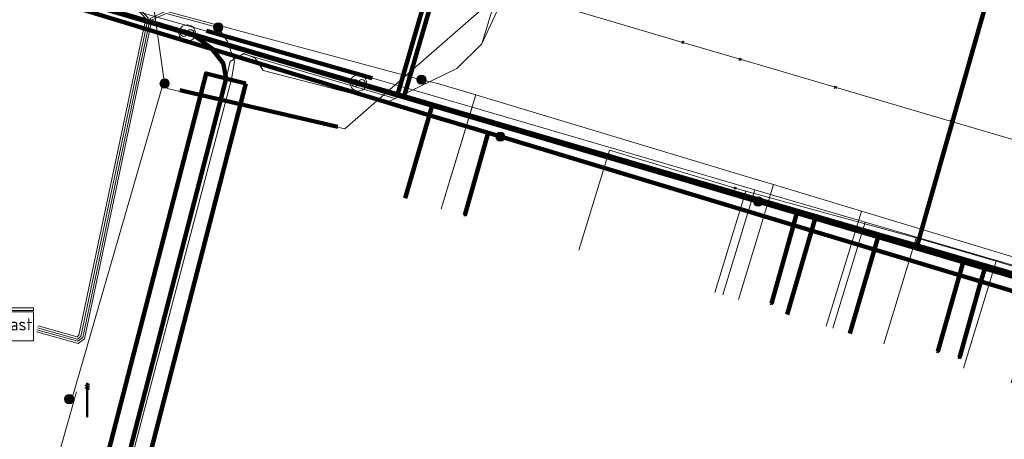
# Model space of a CAD drawing. Extents: x 152558 to 154479, y 462974 to 463683.
# Tile 317 of 638: x 154124 to 154148, y 463025 to 463035. Entities that reach past the tile are written whole.
import ezdxf
from ezdxf.enums import TextEntityAlignment as Align
from ezdxf.lldxf.tags import DXFTag

# ---------------------------------------------------------------- set-up
doc = ezdxf.new("R2010")
doc.units = 0
doc.header["$LTSCALE"] = 0.2
doc.layers.get('0').update_dxf_attribs({"linetype": 'CONTINUOUS'})
for name, color, linetype, lineweight in [('B-RO-KL-DATA_COAXIAAL_17_ZIGGO BV-G', 90, 'KL-DATA-N', 18), ('B-RO-KL-DATA_COAXIAAL_7_ZIGGO BV-G', 90, 'KL-DATA-N', 18), ('B-RO-KL-DATA_DUCT_ZIGGO BV-G', 90, 'CONTINUOUS', 100), ('B-RO-KL-DATA_HULPSTUK_KPN BV-S', 90, 'CONTINUOUS', 25), ('B-RO-KL-DATA_HULPSTUK_REGGEFIBER OPERATOR BV-S', 90, 'CONTINUOUS', 25), ('B-RO-KL-DATA_HULPSTUK_ZIGGO BV-S', 90, 'CONTINUOUS', 25), ('B-RO-KL-DATA_KABELBED_KPN BV-G', 90, 'CONTINUOUS', 100), ('B-RO-KL-DATA_KABELBED_ZIGGO BV-G', 90, 'CONTINUOUS', 100), ('B-RO-KL-DATA_MANTELBUIS_110_ZIGGO BV-G', 90, 'CONTINUOUS', 100), ('B-RO-KL-DATA_REGGEFIBER OPERATOR BV-G', 90, 'KL-DATA-N', 18), ('B-RO-KL-DATA_STEDIN NETBEHEER BV-G', 90, 'KL-DATA-N', 18), ('B-RO-KL-ET_LS_230 V_GEMEENTE AMERSFOORT-G', 190, 'KL-LS-N', 18), ('B-RO-KL-ET_LS_400 V_STEDIN NETBEHEER BV-G', 190, 'KL-LS-N', 18), ('B-RO-KL-ET_LS_GEMEENTE AMERSFOORT-S', 190, 'CONTINUOUS', 25), ('B-RO-KL-ET_LS_HULPSTUK_GEMEENTE AMERSFOORT-S', 190, 'CONTINUOUS', 25), ('B-RO-KL-ET_LS_HULPSTUK_STEDIN NETBEHEER BV-S', 190, 'CONTINUOUS', 25), ('B-RO-KL-ET_LS_MANTELBUIS_125_GEMEENTE AMERSFOORT-G', 190, 'CONTINUOUS', 100), ('B-RO-KL-ET_LS_MANTELBUIS_PE_110_STEDIN NETBEHEER BV-G', 190, 'CONTINUOUS', 100), ('B-RO-KL-ET_MS_10 KV_STEDIN NETBEHEER BV-G', 130, 'KL-MS-N', 18), ('B-RO-KL-ET_MS_MANTELBUIS_PE_110_STEDIN NETBEHEER BV-G', 130, 'CONTINUOUS', 100), ('B-RO-KL-GAS_LD_MANTELBUIS_ASBESTCEMENT_180_STEDIN NETBEHEER BV-G', 50, 'CONTINUOUS', 100), ('B-RO-KL-GAS_LD_PE_32_0.1 BAR_STEDIN NETBEHEER BV-G', 50, 'KL-GAS-LD-N', 18), ('B-RO-KL-GAS_LD_PVC_110_0.1 BAR_STEDIN NETBEHEER BV-G', 50, 'KL-GAS-LD-N', 18), ('B-RO-KL-WATER_150_VITENS-G', 170, 'KL-WATER-N', 18), ('B-RO-KL-WATER_HULPSTUK_VITENS-S', 170, 'CONTINUOUS', 25), ('B-RO-OG-INFO_STEDIN NETBEHEER BV-G', 7, 'CONTINUOUS', 18), ('B-RO-OG-INFO_ZIGGO BV-G', 7, 'CONTINUOUS', 18)]:
    doc.layers.add(name, color=color, linetype=linetype, lineweight=lineweight)
doc.styles.add('NLCS-ISO', font='NLCS-ISO.ttf')
tags = doc.linetypes.add('KL-DATA-N', pattern='A,4,-1,[101,NLCS.SHX,S=0.5,R=0,X=0,Y=0],-1,4,-1,["D",Standard,S=1,R=0,X=-0.25,Y=-0.5],-1.5', length=12.5).pattern_tags.tags
tags[18] = DXFTag(74, 10)
tags = doc.linetypes.add('KL-GAS-LD-N', pattern='A,4,-1,[69,NLCS.SHX,S=0.5,R=0,X=0,Y=0],-1,4,-1,["L",Standard,S=1,R=0,X=0.25,Y=-0.5],-2', length=13).pattern_tags.tags
tags[18] = DXFTag(74, 10)
tags = doc.linetypes.add('KL-LS-N', pattern='A,4,-1,[103,NLCS.SHX,S=0.75,R=0,X=0,Y=0],-1,4,-1,["L",Standard,S=1,R=0,X=0,Y=-0.5],-2', length=13).pattern_tags.tags
tags[18] = DXFTag(74, 10)
tags = doc.linetypes.add('KL-MS-N', pattern='A,4,-1,[103,NLCS.SHX,S=0.75,R=0,X=0,Y=0],-1,4,-1,["M",Standard,S=1,R=0,X=0,Y=-0.5],-2', length=13).pattern_tags.tags
tags[18] = DXFTag(74, 10)
doc.linetypes.add('KL-WATER-N', pattern='A,7,-0.5,[168,NLCS.SHX,S=0.75,R=0,X=0.75,Y=0],-2', length=9.5)

# ---------------------------------------------------------------- blocks, each defined once
blk = doc.blocks.new('SKL-WTB_HULP_MOF-SO')
at = {"linetype": 'ByBlock', "lineweight": 18}
h = blk.add_hatch(color=0, dxfattribs=at)
h.dxf.hatch_style = 1
h.paths.add_polyline_path([(-0.5625, 0, 1), (0.5625, 0, 1)])
at = {"color": 0, "linetype": 'ByBlock', "lineweight": 18}
blk.add_circle((0, 0), 0.5625, dxfattribs=at)
at = {"color": 0, "linetype": 'ByBlock', "lineweight": 18, "style": 'NLCS-ISO', "flags": 1}
for tag, p in [('TYPE', (1.5, 0)), ('LABEL', (1.5, -1.5)), ('OMSCHRIJVING', (1.5, -3))]:
    blk.add_attdef(tag, p, '', height=1, dxfattribs=at)
blk = doc.blocks.new('SKL-WTB_HULP_KAST-SO')
at = {"color": 0, "linetype": 'ByBlock', "lineweight": 18}
for points in [[(-2, 2), (2, 2), (2, 1.68), (-2, 1.68)], [(-2, 1.52), (2, 1.52), (2, -2), (-2, -2)]]:
    blk.add_lwpolyline(points, close=True, dxfattribs=at)
at = {"color": 0, "linetype": 'ByBlock', "lineweight": 18, "style": 'NLCS-ISO'}
blk.add_text('kast', height=1.5, dxfattribs=at).set_placement((0, 0), align=Align.MIDDLE_CENTER)
at = {"color": 0, "linetype": 'ByBlock', "lineweight": 18, "style": 'NLCS-ISO', "flags": 1}
for tag, p in [('TYPE', (2.5, 0)), ('LABEL', (2.5, -1.5)), ('OMSCHRIJVING', (2.5, -3))]:
    blk.add_attdef(tag, p, '', height=1, dxfattribs=at)
blk = doc.blocks.new('SKL-WTB_HULP_OVERLENGTE-SO')
at = {"color": 0, "linetype": 'ByBlock', "lineweight": 18}
for centre, radius in [((0, 0), 1), ((-0.42, 0), 0.417), ((0.42, 0), 0.417)]:
    blk.add_circle(centre, radius, dxfattribs=at)
at = {"color": 0, "linetype": 'ByBlock', "lineweight": 18, "style": 'NLCS-ISO', "flags": 1}
for tag, p in [('TYPE', (1.5, 0)), ('LABEL', (1.5, -1.5)), ('OMSCHRIJVING', (1.5, -3))]:
    blk.add_attdef(tag, p, '', height=1, dxfattribs=at)
blk = doc.blocks.new('SKL-WTB_HULP_OVERIG-SO')
at = {"color": 0, "linetype": 'ByBlock', "lineweight": 18}
for points in [[(-0.14, 0.14), (0.14, -0.14)], [(0.14, 0.14), (-0.14, -0.14)]]:
    blk.add_lwpolyline(points, dxfattribs=at)
at = {"color": 0, "linetype": 'ByBlock', "lineweight": 18, "style": 'NLCS-ISO', "flags": 1}
for tag, p in [('TYPE', (1.5, 0)), ('LABEL', (1.5, -1.5)), ('OMSCHRIJVING', (1.5, -3))]:
    blk.add_attdef(tag, p, '', height=1, dxfattribs=at)
blk = doc.blocks.new('SKL-ET_LS_MAST-SO')
for p, q in [((-0.05, 2.07), (0.05, 2.07)), ((-0.05, -2), (0.05, -2))]:
    blk.add_line(p, q)
for points in [[(-0.18, 1.76), (-0.22, 1.76), (-0.22, 1.84), (-0.18, 1.84), (-0.18, 1.79)], [(-0.18, 1.49), (-0.22, 1.49), (-0.22, 1.57), (-0.18, 1.57), (-0.18, 1.52)], [(-0.18, 1.79), (-0.05, 1.79)], [(-0.18, 1.76), (-0.05, 1.76)], [(-0.18, 1.52), (-0.05, 1.52)], [(-0.18, 1.49), (-0.05, 1.49)], [(-0.05, -2), (-0.05, 2.07)], [(0.05, -2), (0.05, 2.07)], [(0.18, 1.92), (0.05, 1.92)], [(0.18, 1.89), (0.05, 1.89)], [(0.18, 1.66), (0.05, 1.66)], [(0.18, 1.63), (0.05, 1.63)], [(0.18, 1.39), (0.05, 1.39)], [(0.18, 1.36), (0.05, 1.36)], [(0.18, 1.89), (0.22, 1.89), (0.22, 1.97), (0.18, 1.97), (0.18, 1.92)], [(0.18, 1.63), (0.22, 1.63), (0.22, 1.71), (0.18, 1.71), (0.18, 1.66)], [(0.18, 1.36), (0.22, 1.36), (0.22, 1.44), (0.18, 1.44), (0.18, 1.39)]]:
    blk.add_lwpolyline(points)

msp = doc.modelspace()

# ---------------------------------------------------------------- linework, layer by layer
at = {"layer": 'B-RO-KL-DATA_COAXIAAL_17_ZIGGO BV-G', "flags": 128}
msp.add_lwpolyline([(154120.958, 462987.819), (154120.001, 462988.092), (154120.028, 462988.188), (154120.055, 462988.284), (154120.083, 462988.38), (154120.138, 462988.573), (154119.942, 462988.629), (154115.31, 462989.247), (154114.779, 462989.398), (154117.263, 462997.747), (154117.277, 462997.795), (154117.353, 462998.048), (154118.486, 463001.854), (154119.86, 463003.272), (154120.988, 463004.21), (154121.556, 463004.721), (154121.981, 463005.428), (154129.22, 463033.412), (154129.153, 463033.787), (154128.861, 463034.161), (154128.4, 463034.481), (154130.728, 463033.802), (154132.44, 463033.303), (154132.972, 463033.148), (154133.217, 463033.077), (154133.554, 463032.979), (154134.362, 463035.752), (154135.133, 463043.855), (154135.128, 463043.856), (154126.108, 463046.44), (154100.207, 463054.123), (154097.399, 463054.694), (154067.442, 463063.942), (154067.032, 463064.437), (154066.649, 463064.812), (154066.348, 463065.256), (154066.14, 463065.75), (154066.035, 463066.276), (154066.035, 463066.813), (154066.141, 463067.338), (154067.908, 463073.246), (154068.235, 463074.339), (154068.378, 463074.818), (154069.069, 463077.126), (154069.557, 463078.757), (154071.085, 463083.865), (154073.364, 463091.552), (154074.202, 463094.379), (154075.223, 463097.823), (154075.892, 463100.08), (154076.49, 463102.097), (154076.747, 463102.964), (154077.918, 463106.914), (154078.281, 463108.137), (154078.839, 463110.019), (154078.979, 463110.486), (154080.627, 463115.995), (154082.046, 463120.735), (154082.419, 463121.982), (154084.628, 463129.363), (154085.76, 463133.145), (154087.15, 463137.791), (154087.208, 463137.986), (154089.173, 463144.55), (154090.892, 463150.296), (154091.248, 463151.484), (154093.273, 463158.25), (154093.961, 463160.549), (154094.978, 463163.947), (154097.098, 463171.032), (154098.485, 463175.667), (154099.623, 463179.468), (154099.852, 463180.234), (154101.902, 463187.084), (154102.176, 463188), (154102.218, 463188.14), (154102.339, 463188.546), (154103.573, 463192.668), (154104.95, 463197.267), (154105.35, 463198.604), (154105.692, 463199.745), (154106.347, 463201.907), (154107.668, 463206.268), (154109.986, 463213.926), (154112.009, 463220.604), (154112.984, 463224.011), (154113.107, 463224.444), (154113.176, 463224.684), (154113.245, 463224.924), (154113.314, 463225.164), (154113.383, 463225.404), (154113.752, 463226.697), (154114.681, 463229.943), (154114.925, 463230.798), (154115.069, 463231.3), (154116.966, 463237.403), (154117.855, 463240.265), (154118.861, 463243.503), (154119.375, 463245.238), (154120.117, 463247.745), (154120.83, 463250), (154121.727, 463252.934), (154122.93, 463256.871), (154124.576, 463262.255), (154124.763, 463262.888), (154125.681, 463266.002), (154128.19, 463274.512), (154129.486, 463278.909), (154129.801, 463279.979), (154130, 463280.653), (154130.509, 463282.378), (154132.517, 463289.187), (154133.79, 463293.506), (154135.205, 463298.304), (154138.408, 463309.168), (154140.696, 463316.923), (154141.004, 463317.969), (154142.06, 463321.549), (154143.28, 463325.687), (154145.538, 463333.347), (154147.832, 463332.656), (154150.74, 463331.14), (154156.152, 463328.32), (154158.551, 463327.07), (154162.502, 463324.904), (154162.629, 463324.835), (154162.853, 463324.712), (154163.126, 463325.209), (154163.171, 463325.292), (154163.868, 463326.562), (154165.89, 463330.249), (154166.058, 463330.556), (154166.153, 463330.729), (154166.421, 463331.217), (154166.541, 463331.436), (154166.649, 463331.633), (154166.661, 463331.655), (154166.781, 463331.874), (154167.43, 463331.512), (154167.876, 463331.244), (154168.284, 463330.999)], dxfattribs=at)
at = {"layer": 'B-RO-KL-DATA_COAXIAAL_7_ZIGGO BV-G', "flags": 128}
for points in [[(154149.6, 463041.107), (154149.472, 463041.144), (154149.314, 463040.594), (154149.25, 463040.612), (154146.039, 463029.341), (154145.105, 463029.613), (154143.576, 463030.058), (154134.638, 463032.663), (154134.247, 463032.777), (154133.554, 463032.979), (154133.217, 463033.077), (154132.972, 463033.148), (154132.44, 463033.303), (154130.728, 463033.802), (154128.4, 463034.481), (154128.275, 463034.517), (154127.556, 463034.726), (154119.355, 463037.116), (154116.178, 463038.042), (154114.782, 463038.449), (154113.206, 463038.918), (154109.278, 463040.086), (154108.167, 463036.284)], [(154149.6, 463041.107), (154149.472, 463041.144), (154149.314, 463040.594), (154149.25, 463040.612), (154146.039, 463029.341), (154145.105, 463029.613), (154143.576, 463030.058), (154134.638, 463032.663), (154134.247, 463032.777), (154133.554, 463032.979), (154133.217, 463033.077), (154132.972, 463033.148), (154132.44, 463033.303), (154130.728, 463033.802), (154128.4, 463034.481), (154128.275, 463034.517), (154127.556, 463034.726), (154119.355, 463037.116), (154116.178, 463038.042), (154114.782, 463038.449), (154113.206, 463038.918), (154112.272, 463035.72)], [(154149.6, 463041.107), (154149.472, 463041.144), (154149.314, 463040.594), (154149.25, 463040.612), (154146.039, 463029.341), (154145.105, 463029.613), (154143.576, 463030.058), (154134.638, 463032.663), (154134.247, 463032.777), (154133.554, 463032.979), (154133.217, 463033.077), (154132.972, 463033.148), (154132.44, 463033.303), (154130.728, 463033.802), (154128.4, 463034.481), (154128.275, 463034.517), (154127.556, 463034.726), (154119.355, 463037.116), (154118.428, 463033.945)], [(154149.6, 463041.107), (154149.472, 463041.144), (154149.314, 463040.594), (154149.25, 463040.612), (154146.039, 463029.341), (154145.105, 463029.613), (154143.576, 463030.058), (154134.638, 463032.663), (154134.247, 463032.777), (154133.554, 463032.979), (154133.217, 463033.077), (154132.972, 463033.148), (154132.44, 463033.303), (154130.728, 463033.802), (154128.4, 463034.481), (154128.275, 463034.517)], [(154149.6, 463041.107), (154149.472, 463041.144), (154149.314, 463040.594), (154149.25, 463040.612), (154146.039, 463029.341), (154145.105, 463029.613), (154143.576, 463030.058), (154134.638, 463032.663), (154134.247, 463032.777), (154133.554, 463032.979), (154133.217, 463033.077), (154132.972, 463033.148), (154132.44, 463033.303)], [(154149.6, 463041.107), (154149.472, 463041.144), (154149.314, 463040.594), (154149.25, 463040.612), (154146.039, 463029.341), (154145.105, 463029.613), (154143.576, 463030.058), (154134.638, 463032.663), (154134.247, 463032.777), (154133.581, 463030.497)], [(154149.6, 463041.107), (154149.472, 463041.144), (154149.314, 463040.594), (154149.25, 463040.612), (154146.039, 463029.341), (154145.105, 463029.613), (154143.576, 463030.058), (154142.877, 463027.665)], [(154149.6, 463041.107), (154149.472, 463041.144), (154149.314, 463040.594), (154149.25, 463040.612), (154146.039, 463029.341), (154145.105, 463029.613), (154144.4, 463027.2)], [(154160.781, 463022.201), (154161.594, 463024.803), (154160.4, 463025.152), (154158.065, 463025.836), (154152.972, 463027.32), (154149.047, 463028.464), (154146.039, 463029.341), (154149.25, 463040.612), (154149.314, 463040.594), (154149.472, 463041.144), (154149.6, 463041.107)], [(154149.6, 463041.107), (154149.472, 463041.144), (154149.314, 463040.594), (154149.25, 463040.612), (154146.039, 463029.341), (154149.047, 463028.464), (154152.972, 463027.32), (154158.065, 463025.836), (154160.4, 463025.152), (154159.609, 463022.559)], [(154149.6, 463041.107), (154149.472, 463041.144), (154149.314, 463040.594), (154149.25, 463040.612), (154146.039, 463029.341), (154149.047, 463028.464), (154152.972, 463027.32), (154152.238, 463024.808)], [(154149.6, 463041.107), (154149.472, 463041.144), (154149.314, 463040.594), (154149.25, 463040.612), (154146.039, 463029.341), (154149.047, 463028.464), (154148.326, 463025.997)]]:
    msp.add_lwpolyline(points, dxfattribs=at)
at = {"layer": 'B-RO-KL-DATA_DUCT_ZIGGO BV-G', "flags": 128}
for points in [[(154120.001, 462988.092), (154120.028, 462988.188), (154120.055, 462988.284), (154120.083, 462988.38), (154120.138, 462988.573), (154115.31, 462989.247), (154114.779, 462989.398), (154117.277, 462997.795), (154118.486, 463001.854), (154119.86, 463003.272), (154121.556, 463004.721), (154121.981, 463005.428), (154129.22, 463033.412), (154129.153, 463033.787), (154128.861, 463034.161), (154128.4, 463034.481), (154132.44, 463033.303), (154133.554, 463032.979), (154134.362, 463035.752), (154135.133, 463043.855), (154126.108, 463046.44), (154100.207, 463054.123)], [(154120.988, 463004.21), (154121.556, 463004.721), (154121.981, 463005.428), (154129.22, 463033.412)]]:
    msp.add_lwpolyline(points, dxfattribs=at)
at = {"layer": 'B-RO-KL-DATA_KABELBED_KPN BV-G', "flags": 128}
for points in [[(154068.364, 463052.173), (154072.002, 463051.101), (154073.208, 463050.749), (154074.067, 463050.498), (154084.048, 463047.583), (154094.587, 463044.505), (154096.16, 463044.045), (154096.632, 463043.905), (154103.813, 463041.778), (154133.395, 463033.016)], [(154133.395, 463033.016), (154135.987, 463041.954), (154136.3, 463043.034), (154136.776, 463044.678)], [(154106.992, 463040.808), (154115.859, 463038.103), (154116.329, 463037.96), (154134.11, 463032.535), (154135.603, 463032.084), (154135.898, 463031.995), (154143.032, 463029.842), (154147.072, 463028.623), (154147.595, 463028.465), (154149.852, 463027.784), (154150.262, 463027.809), (154150.67, 463027.86), (154150.763, 463027.872), (154151.869, 463027.968), (154152.979, 463027.966), (154153.608, 463027.897), (154154.231, 463027.785), (154154.267, 463027.774)], [(154133.395, 463033.016), (154142.17, 463030.417), (154142.68, 463030.266), (154143.115, 463030.137), (154147.162, 463028.939), (154147.685, 463028.784), (154150.763, 463027.872), (154151.401, 463027.683), (154158.646, 463025.538), (154158.905, 463025.461), (154162.405, 463024.424), (154165.665, 463023.459), (154169.321, 463022.366), (154169.59, 463022.285)], [(154135.898, 463031.995), (154135.603, 463032.084), (154135.036, 463030.083)], [(154142.17, 463030.417), (154142.68, 463030.266), (154143.115, 463030.137), (154147.162, 463028.939), (154147.072, 463028.623), (154146.543, 463026.76)], [(154142.17, 463030.417), (154142.68, 463030.266), (154143.115, 463030.137), (154143.032, 463029.842), (154142.495, 463027.929)], [(154151.401, 463027.683), (154150.763, 463027.872), (154147.685, 463028.784), (154147.595, 463028.465), (154147.071, 463026.608)]]:
    msp.add_lwpolyline(points, dxfattribs=at)
at = {"layer": 'B-RO-KL-DATA_KABELBED_ZIGGO BV-G', "flags": 128}
for points in [[(154133.554, 463032.979), (154134.362, 463035.752), (154135.133, 463043.855)], [(154149.25, 463040.612), (154146.039, 463029.341)], [(154119.355, 463037.116), (154128.275, 463034.517)], [(154117.277, 462997.795), (154118.486, 463001.854), (154119.86, 463003.272), (154121.556, 463004.721), (154121.981, 463005.428), (154129.22, 463033.412), (154129.153, 463033.787), (154128.861, 463034.161), (154128.4, 463034.481)], [(154128.275, 463034.517), (154128.4, 463034.481)], [(154128.4, 463034.481), (154132.44, 463033.303)], [(154132.44, 463033.303), (154133.554, 463032.979)], [(154133.554, 463032.979), (154134.247, 463032.777)], [(154133.581, 463030.497), (154134.247, 463032.777)], [(154134.247, 463032.777), (154143.576, 463030.058)], [(154142.877, 463027.665), (154143.576, 463030.058)], [(154143.576, 463030.058), (154145.105, 463029.613)], [(154144.4, 463027.2), (154145.105, 463029.613)], [(154145.105, 463029.613), (154146.039, 463029.341)], [(154146.039, 463029.341), (154149.047, 463028.464)]]:
    msp.add_lwpolyline(points, dxfattribs=at)
at = {"layer": 'B-RO-KL-DATA_MANTELBUIS_110_ZIGGO BV-G', "flags": 128}
for points in [[(154132.44, 463033.303), (154128.6, 463034.423)], [(154120.988, 463004.21), (154121.556, 463004.721), (154121.981, 463005.428), (154129.22, 463033.412)]]:
    msp.add_lwpolyline(points, dxfattribs=at)
at = {"layer": 'B-RO-KL-DATA_REGGEFIBER OPERATOR BV-G', "flags": 128}
for points in [[(154137.81, 463029.23), (154138.553, 463031.669)], [(154138.553, 463031.669), (154141.615, 463030.741), (154141.868, 463030.664)], [(154141.116, 463028.202), (154141.868, 463030.664)], [(154141.868, 463030.664), (154146.019, 463029.528)], [(154145.231, 463026.947), (154146.019, 463029.528)], [(154146.019, 463029.528), (154147.962, 463028.964)], [(154147.166, 463026.356), (154147.962, 463028.964)], [(154147.962, 463028.964), (154155.934, 463026.512)]]:
    msp.add_lwpolyline(points, dxfattribs=at)
at = {"layer": 'B-RO-KL-DATA_STEDIN NETBEHEER BV-G', "flags": 128}
msp.add_lwpolyline([(154113.603, 462984.592), (154118.917, 463002.571), (154119.801, 463003.383), (154120.988, 463004.21), (154121.556, 463004.721), (154121.981, 463005.428), (154125.731, 463020.036), (154129.22, 463033.412), (154129.317, 463033.828), (154129.655, 463034.023), (154129.933, 463033.909), (154130.123, 463033.61), (154133.136, 463032.826), (154134.836, 463033.651), (154135.449, 463034.258), (154135.805, 463035.433), (154137.528, 463041.517), (154137.582, 463042.714), (154137.445, 463043.098), (154137.26, 463043.283), (154135.841, 463043.692), (154129.029, 463045.768), (154128.357, 463046.092), (154127.984, 463046.603), (154128.1, 463047.58), (154131.651, 463058.493), (154134.653, 463068.509), (154136.582, 463074.826), (154137.708, 463079.259), (154137.773, 463079.644), (154137.546, 463080.468), (154137.673, 463080.848)], dxfattribs=at)
at = {"layer": 'B-RO-KL-ET_LS_230 V_GEMEENTE AMERSFOORT-G', "flags": 128}
for points in [[(154127.785, 463033.168), (154132.108, 463032.188), (154135.691, 463035.31), (154137.552, 463041.084), (154136.091, 463044.727)], [(154127.725, 463033.288), (154127.204, 463036.986)], [(154125.463, 463025.603), (154127.725, 463033.404)], [(154120.279, 463007.059), (154125.583, 463025.778)]]:
    msp.add_lwpolyline(points, dxfattribs=at)
at = {"layer": 'B-RO-KL-ET_LS_400 V_STEDIN NETBEHEER BV-G', "flags": 128}
for points in [[(154124.644, 463027.386), (154125.593, 463027.121), (154125.641, 463027.157), (154127.267, 463034.872), (154126.952, 463035.211), (154123.981, 463036.083), (154120.502, 463037.103)], [(154124.63, 463027.338), (154125.603, 463027.066), (154125.686, 463027.129), (154127.321, 463034.887), (154126.979, 463035.255), (154121.052, 463036.994), (154120.54, 463037.144)], [(154124.603, 463027.242), (154125.624, 463026.956), (154125.776, 463027.072), (154127.414, 463034.84), (154127.759, 463034.995), (154129.03, 463034.655)], [(154124.617, 463027.29), (154125.613, 463027.011), (154125.731, 463027.1), (154127.37, 463034.875), (154127.754, 463035.048), (154133.976, 463033.382)], [(154129.03, 463034.655), (154129.252, 463034.312), (154129.428, 463033.828), (154129.35, 463033.399), (154123.468, 463011.074), (154122.017, 463005.636), (154121.22, 463004.668), (154120.428, 463004.07), (154120.41, 463004.027), (154119.343, 463002.602), (154118.306, 463000.504), (154117.563, 462997.954), (154117.53, 462997.841), (154115.069, 462989.465), (154113.595, 462984.593)], [(154133.976, 463033.382), (154134.346, 463033.301), (154135.303, 463033.012), (154137.368, 463032.389), (154142.075, 463030.968), (154142.545, 463030.826), (154144.685, 463030.181), (154146.407, 463029.661), (154150.548, 463028.411), (154151.356, 463028.167), (154155.485, 463026.921), (154157.783, 463026.228), (154158.511, 463026.008), (154159.723, 463025.642), (154162.404, 463024.833), (154163.371, 463024.541), (154165.192, 463023.991), (154177.531, 463020.44), (154177.732, 463020.381), (154181.2, 463019.371), (154181.688, 463019.229), (154183.212, 463018.785)], [(154134.455, 463030.235), (154135.303, 463033.012)], [(154141.691, 463028.027), (154142.545, 463030.826)], [(154143.829, 463027.375), (154144.685, 463030.181)]]:
    msp.add_lwpolyline(points, dxfattribs=at)
at = {"layer": 'B-RO-KL-ET_LS_MANTELBUIS_125_GEMEENTE AMERSFOORT-G', "flags": 128}
msp.add_lwpolyline([(154128.095, 463033.126), (154131.938, 463032.233)], dxfattribs=at)
at = {"layer": 'B-RO-KL-ET_LS_MANTELBUIS_PE_110_STEDIN NETBEHEER BV-G', "flags": 128}
msp.add_lwpolyline([(154129.704, 463033.287), (154128.736, 463033.537), (154121.515, 463005.623), (154121.166, 463005.042), (154120.654, 463004.582), (154121.323, 463003.839), (154121.946, 463004.399), (154122.447, 463005.232), (154129.704, 463033.287)], dxfattribs=at)
at = {"layer": 'B-RO-KL-ET_MS_10 KV_STEDIN NETBEHEER BV-G', "flags": 128}
for points in [[(154146.808, 463080.295), (154146.458, 463079.694), (154144.834, 463074.083), (154144.516, 463073.613), (154144.168, 463073.478), (154143.579, 463073.546), (154136.746, 463075.493), (154134.972, 463069.254), (154129.785, 463052.2), (154128.127, 463046.407), (154128.357, 463046.092), (154129.081, 463045.949), (154135.802, 463043.849), (154137.26, 463043.283), (154137.445, 463043.098), (154137.582, 463042.714), (154137.699, 463041.468), (154135.808, 463035.043), (154135.449, 463034.258), (154134.836, 463033.651), (154133.337, 463032.923), (154129.64, 463034.015), (154129.317, 463033.828), (154129.22, 463033.412), (154121.981, 463005.428), (154121.556, 463004.721), (154120.988, 463004.21), (154119.801, 463003.383), (154118.917, 463002.571), (154113.603, 462984.592)], [(154125.171, 463035.386), (154165.075, 463023.609), (154166.111, 463023.553), (154242.513, 463001.233), (154246.777, 463000), (154282.074, 462989.364), (154286.063, 462979.882)], [(154286.119, 462979.885), (154282.111, 462989.405), (154246.813, 463000.042), (154242.769, 463001.21), (154166.119, 463023.603), (154165.083, 463023.659), (154126.026, 463035.185)]]:
    msp.add_lwpolyline(points, dxfattribs=at)
at = {"layer": 'B-RO-KL-ET_MS_MANTELBUIS_PE_110_STEDIN NETBEHEER BV-G', "flags": 128}
msp.add_lwpolyline([(154129.704, 463033.287), (154128.736, 463033.537), (154121.515, 463005.623), (154121.166, 463005.042), (154120.654, 463004.582), (154121.323, 463003.839), (154121.946, 463004.399), (154122.447, 463005.232), (154129.704, 463033.287)], dxfattribs=at)
at = {"layer": 'B-RO-KL-GAS_LD_MANTELBUIS_ASBESTCEMENT_180_STEDIN NETBEHEER BV-G', "flags": 128}
msp.add_lwpolyline([(154128.741, 463034.575), (154132.778, 463033.418)], dxfattribs=at)
at = {"layer": 'B-RO-KL-GAS_LD_PE_32_0.1 BAR_STEDIN NETBEHEER BV-G', "flags": 128}
for points in [[(154134.455, 463030.235), (154135.211, 463032.711)], [(154141.308, 463028.144), (154142.088, 463030.699)], [(154143.986, 463027.327), (154144.776, 463029.913)]]:
    msp.add_lwpolyline(points, dxfattribs=at)
at = {"layer": 'B-RO-KL-GAS_LD_PVC_110_0.1 BAR_STEDIN NETBEHEER BV-G', "flags": 128}
msp.add_lwpolyline([(154124.938, 463035.65), (154132.705, 463033.444), (154135.211, 463032.711), (154137.736, 463031.972), (154142.088, 463030.699), (154142.69, 463030.523), (154144.776, 463029.913), (154147.557, 463029.1), (154151.978, 463027.807), (154152.28, 463027.719), (154156.022, 463026.624), (154156.648, 463026.441), (154159.791, 463025.522), (154160.183, 463025.407), (154161.138, 463025.128), (154162.095, 463024.848), (154162.566, 463024.71)], dxfattribs=at)
at = {"layer": 'B-RO-KL-WATER_150_VITENS-G', "flags": 128}
msp.add_lwpolyline([(154126.089, 463038.488), (154126.846, 463038.265), (154130.962, 463037.052), (154137.402, 463035.155), (154140.34, 463034.29), (154141.732, 463033.88), (154144.05, 463033.197), (154146.875, 463032.365), (154148.921, 463031.762), (154151.64, 463030.961), (154155.095, 463029.944), (154155.257, 463029.896), (154155.592, 463029.797), (154157.765, 463029.157), (154159.543, 463028.633), (154160.128, 463028.461), (154160.234, 463028.43), (154164.415, 463027.198), (154166.19, 463026.675), (154167.217, 463026.372), (154172.303, 463024.874), (154175.514, 463023.928), (154177.448, 463023.358), (154179.684, 463022.7), (154182.318, 463021.924), (154184.559, 463021.264), (154189.702, 463019.749), (154198.383, 463017.191), (154199.537, 463016.851), (154201.392, 463016.305), (154203.085, 463015.806)], dxfattribs=at)
at = {"layer": 'B-RO-OG-INFO_STEDIN NETBEHEER BV-G', "flags": 128}
msp.add_lwpolyline([(154129.704, 463033.287), (154128.736, 463033.537), (154121.515, 463005.623), (154121.166, 463005.042), (154120.654, 463004.582), (154121.323, 463003.839), (154121.946, 463004.399), (154122.447, 463005.232), (154129.704, 463033.287)], dxfattribs=at)
msp.add_lwpolyline([(154129.704, 463033.287), (154128.736, 463033.537), (154121.515, 463005.623), (154121.166, 463005.042), (154120.654, 463004.582), (154121.323, 463003.839), (154121.946, 463004.399), (154122.447, 463005.232), (154129.704, 463033.287)], dxfattribs=at)
msp.add_lwpolyline([(154129.704, 463033.287), (154128.736, 463033.537), (154121.515, 463005.623), (154121.166, 463005.042), (154120.654, 463004.582), (154121.323, 463003.839), (154121.946, 463004.399), (154122.447, 463005.232), (154129.704, 463033.287)], dxfattribs=at)
msp.add_lwpolyline([(154129.704, 463033.287), (154128.736, 463033.537), (154121.515, 463005.623), (154121.166, 463005.042), (154120.654, 463004.582), (154121.323, 463003.839), (154121.946, 463004.399), (154122.447, 463005.232), (154129.704, 463033.287)], dxfattribs=at)
at = {"layer": 'B-RO-OG-INFO_ZIGGO BV-G', "flags": 128}
msp.add_lwpolyline([(154120.988, 463004.21), (154121.556, 463004.721), (154121.981, 463005.428), (154129.22, 463033.412)], dxfattribs=at)

# ---------------------------------------------------------------- block references
at = {"layer": 'B-RO-KL-DATA_HULPSTUK_KPN BV-S', "xscale": 0.2, "yscale": 0.2, "zscale": 0.2}
for name, p in [('SKL-WTB_HULP_OVERIG-SO', (154133.395, 463033.016)), ('SKL-WTB_HULP_OVERIG-SO', (154133.395, 463033.016)), ('SKL-WTB_HULP_OVERIG-SO', (154133.395, 463033.016)), ('SKL-WTB_HULP_MOF-SO', (154135.898, 463031.995)), ('SKL-WTB_HULP_OVERIG-SO', (154135.898, 463031.995)), ('SKL-WTB_HULP_MOF-SO', (154142.17, 463030.417)), ('SKL-WTB_HULP_OVERIG-SO', (154142.17, 463030.417)), ('SKL-WTB_HULP_OVERIG-SO', (154142.17, 463030.417)), ('SKL-WTB_HULP_OVERIG-SO', (154135.036, 463030.083)), ('SKL-WTB_HULP_OVERIG-SO', (154142.495, 463027.929)), ('SKL-WTB_HULP_OVERIG-SO', (154146.543, 463026.76)), ('SKL-WTB_HULP_OVERIG-SO', (154147.071, 463026.608))]:
    msp.add_blockref(name, p, dxfattribs=at)
at = {"layer": 'B-RO-KL-DATA_HULPSTUK_REGGEFIBER OPERATOR BV-S', "xscale": 0.2, "yscale": 0.2, "zscale": 0.2}
msp.add_blockref('SKL-WTB_HULP_OVERIG-SO', (154141.61, 463030.74), dxfattribs=at)
at = {"layer": 'B-RO-KL-DATA_HULPSTUK_ZIGGO BV-S', "xscale": 0.2, "yscale": 0.2, "zscale": 0.2}
for p in [(154128.275, 463034.517), (154132.44, 463033.303)]:
    msp.add_blockref('SKL-WTB_HULP_OVERLENGTE-SO', p, dxfattribs=at)
at = {"layer": 'B-RO-KL-ET_LS_GEMEENTE AMERSFOORT-S', "xscale": 0.2, "yscale": 0.2, "zscale": 0.2}
msp.add_blockref('SKL-ET_LS_MAST-SO', (154125.845, 463025.573), dxfattribs=at)
at = {"layer": 'B-RO-KL-ET_LS_HULPSTUK_GEMEENTE AMERSFOORT-S', "xscale": 0.2, "yscale": 0.2, "zscale": 0.2}
for p in [(154127.725, 463033.288), (154125.403, 463025.603)]:
    msp.add_blockref('SKL-WTB_HULP_MOF-SO', p, dxfattribs=at)
at = {"layer": 'B-RO-KL-ET_LS_HULPSTUK_STEDIN NETBEHEER BV-S', "xscale": 0.2, "yscale": 0.2, "zscale": 0.2}
for name, p in [('SKL-WTB_HULP_MOF-SO', (154129.03, 463034.655)), ('SKL-WTB_HULP_MOF-SO', (154133.976, 463033.382)), ('SKL-WTB_HULP_KAST-SO', (154124.135, 463027.425))]:
    msp.add_blockref(name, p, dxfattribs=at)
at = {"layer": 'B-RO-KL-WATER_HULPSTUK_VITENS-S', "xscale": 0.2, "yscale": 0.2, "zscale": 0.2}
for p in [(154140.34, 463034.29), (154141.732, 463033.88), (154144.05, 463033.197), (154146.875, 463032.365)]:
    msp.add_blockref('SKL-WTB_HULP_OVERIG-SO', p, dxfattribs=at)

doc.saveas('drawing.dxf')
